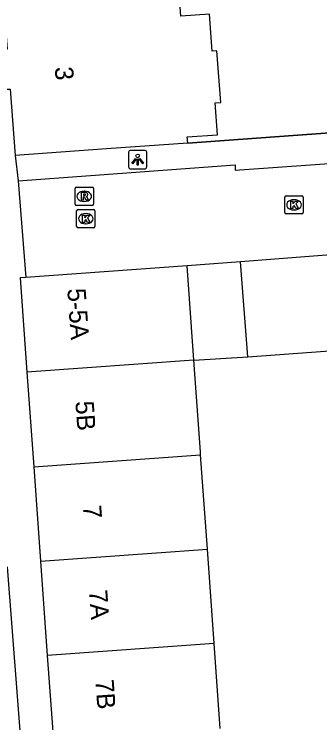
# Model space of a CAD drawing. Extents: x 161087 to 161922, y 382574 to 383873.
# Drawn here: x 161686.28 to 161702.98, y 383535.57 to 383574.33 of the extents above; entities that cross this region are included whole.
import ezdxf

# ---------------------------------------------------------------- set-up
doc = ezdxf.new("R2010")
doc.units = 0
for name, color, linetype in [('IMGEO_Kolk', 7, 'Continuous'), ('IMGEO_Lichtpunt', 7, 'Continuous'), ('IMGEO_Muur', 7, 'Continuous'), ('IMGEO_Pand', 7, 'Continuous'), ('IMGEO_Pand_nummerreeks', 7, 'Continuous'), ('IMGEO_Parkeervlak_open', 7, 'Continuous'), ('IMGEO_Rijbaan_lokaal_open', 7, 'Continuous'), ('IMGEO_Rioolput', 7, 'Continuous'), ('IMGEO_Voetpad_open', 7, 'Continuous')]:
    doc.layers.add(name, color=color, linetype=linetype)

msp = doc.modelspace()

# ---------------------------------------------------------------- linework, layer by layer
at = {"layer": 'IMGEO_Kolk'}
for p, q in [((161701.071, 383563.474), (161701.071, 383564.326)), ((161701.146, 383564.4), (161701.998, 383564.4)), ((161701.559, 383564.18), (161701.584, 383564.18)), ((161702.072, 383564.326), (161702.072, 383563.474)), ((161689.77, 383563.642), (161690.622, 383563.642)), ((161689.695, 383562.716), (161689.695, 383563.568)), ((161690.183, 383563.422), (161690.208, 383563.422)), ((161690.696, 383563.568), (161690.696, 383562.716)), ((161701.998, 383563.4), (161701.146, 383563.4)), ((161701.582, 383563.62), (161701.557, 383563.62)), ((161690.622, 383562.642), (161689.77, 383562.642)), ((161690.206, 383562.862), (161690.181, 383562.862))]:
    msp.add_line(p, q, dxfattribs=at)
for points in [[(161701.071, 383563.474), (161701.071, 383564.326)], [(161701.146, 383564.4), (161701.998, 383564.4)], [(161701.392, 383564.1), (161701.515, 383564.1), (161701.515, 383563.949), (161701.645, 383564.1), (161701.809, 383564.1), (161701.663, 383563.949), (161701.816, 383563.7), (161701.664, 383563.7), (161701.579, 383563.864), (161701.515, 383563.797), (161701.515, 383563.7), (161701.392, 383563.7), (161701.392, 383564.1)], [(161702.072, 383564.326), (161702.072, 383563.474)], [(161689.77, 383563.642), (161690.622, 383563.642)], [(161689.695, 383562.716), (161689.695, 383563.568)], [(161690.016, 383563.342), (161690.139, 383563.342), (161690.139, 383563.191), (161690.269, 383563.342), (161690.433, 383563.342), (161690.287, 383563.191), (161690.44, 383562.942), (161690.288, 383562.942), (161690.203, 383563.106), (161690.139, 383563.039), (161690.139, 383562.942), (161690.016, 383562.942), (161690.016, 383563.342)], [(161690.696, 383563.568), (161690.696, 383562.716)], [(161701.998, 383563.4), (161701.146, 383563.4)], [(161690.622, 383562.642), (161689.77, 383562.642)]]:
    msp.add_lwpolyline(points, dxfattribs=at)
for centre, start, end in [((161701.148, 383564.324), 91.552, 178.448), ((161701.148, 383564.324), 91.552, 178.448), ((161701.996, 383564.324), 1.552, 88.448), ((161701.996, 383564.324), 1.552, 88.448), ((161689.772, 383563.566), 91.552, 178.448), ((161689.772, 383563.566), 91.552, 178.448), ((161690.62, 383563.566), 1.552, 88.448), ((161690.62, 383563.566), 1.552, 88.448), ((161701.148, 383563.476), 181.552, 268.448), ((161701.148, 383563.476), 181.552, 268.448), ((161701.996, 383563.476), 271.552, 358.448), ((161701.996, 383563.476), 271.552, 358.448), ((161689.772, 383562.718), 181.552, 268.448), ((161689.772, 383562.718), 181.552, 268.448), ((161690.62, 383562.718), 271.552, 358.448), ((161690.62, 383562.718), 271.552, 358.448)]:
    msp.add_arc(centre, 0.0765, start, end, dxfattribs=at)
for centre, major_axis, ratio, start_param, end_param in [((161701.558, 383563.9), (-0.387, 0.002), 0.722429, 4.712389, 7.853982), ((161701.583, 383563.9), (-0.39, 0.002), 0.717154, 1.570796, 4.712389), ((161690.182, 383563.142), (-0.387, 0.002), 0.722429, 4.712389, 7.853982), ((161690.207, 383563.142), (-0.39, 0.002), 0.717154, 1.570796, 4.712389)]:
    msp.add_ellipse(centre, major_axis=major_axis, ratio=ratio, start_param=start_param, end_param=end_param, dxfattribs=at)
at = {"layer": 'IMGEO_Lichtpunt'}
for p, q in [((161692.533, 383566.778), (161692.533, 383565.971)), ((161692.533, 383566.778), (161692.533, 383565.971)), ((161693.435, 383566.873), (161692.627, 383566.873)), ((161693.435, 383566.873), (161692.627, 383566.873)), ((161693.529, 383565.971), (161693.529, 383566.778)), ((161693.529, 383565.971), (161693.529, 383566.778)), ((161692.627, 383565.877), (161693.435, 383565.877)), ((161692.627, 383565.877), (161693.435, 383565.877))]:
    msp.add_line(p, q, dxfattribs=at)
for points in [[(161692.907, 383566.442), (161692.946, 383566.414), (161692.758, 383566.152), (161692.72, 383566.179), (161692.907, 383566.442)], [(161693.009, 383566.394), (161693.056, 383566.394), (161693.056, 383566.072), (161693.009, 383566.072), (161693.009, 383566.394)], [(161693.119, 383566.414), (161693.157, 383566.441), (161693.344, 383566.179), (161693.305, 383566.151), (161693.119, 383566.414)]]:
    msp.add_lwpolyline(points, dxfattribs=at)
msp.add_circle((161693.032, 383566.576), 0.0994, dxfattribs=at)
for centre, start, end in [((161692.627, 383566.778), 90, 180), ((161692.627, 383566.778), 90, 180), ((161693.435, 383566.778), 0, 90), ((161693.435, 383566.778), 0, 90), ((161692.627, 383565.971), 180, 270), ((161692.627, 383565.971), 180, 270), ((161693.435, 383565.971), 270, 0), ((161693.435, 383565.971), 270, 360)]:
    msp.add_arc(centre, 0.0946, start, end, dxfattribs=at)
at = {"layer": 'IMGEO_Muur'}
for points in [[(161695.766, 383567.282), (161707.543, 383568.133)], [(161699.049, 383555.589), (161706.758, 383556.156)], [(161696.1, 383555.397), (161699.049, 383555.589)]]:
    msp.add_lwpolyline(points, dxfattribs=at)
at = {"layer": 'IMGEO_Pand'}
for points in [[(161695.766, 383567.282), (161695.742, 383567.613), (161697.387, 383567.731), (161697.262, 383569.476), (161697.566, 383569.498), (161697.364, 383572.323), (161697.105, 383572.304), (161696.96, 383574.332), (161695.395, 383574.219), (161695.265, 383576.008)], [(161685.685, 383575.32), (161685.893, 383572.409), (161685.693, 383572.394), (161685.849, 383570.218), (161686.069, 383570.234), (161686.33, 383566.605)], [(161695.766, 383567.282), (161691.318, 383566.963), (161686.33, 383566.605)], [(161695.73, 383560.562), (161686.915, 383559.93)], [(161696.1, 383555.397), (161695.73, 383560.562)], [(161686.915, 383559.93), (161686.613, 383559.908), (161686.983, 383554.743)], [(161696.1, 383555.397), (161686.983, 383554.743)], [(161696.471, 383550.232), (161696.46, 383550.385), (161696.1, 383555.397)], [(161686.983, 383554.743), (161687.354, 383549.578)], [(161687.354, 383549.578), (161696.471, 383550.232)], [(161696.841, 383545.067), (161696.471, 383550.232)], [(161687.354, 383549.578), (161687.724, 383544.413)], [(161687.724, 383544.413), (161696.841, 383545.067)], [(161697.211, 383539.901), (161696.841, 383545.067)], [(161687.724, 383544.413), (161688.094, 383539.248)], [(161697.211, 383539.901), (161688.094, 383539.248)], [(161697.544, 383535.254), (161697.211, 383539.901)], [(161688.094, 383539.248), (161688.427, 383534.601)]]:
    msp.add_lwpolyline(points, dxfattribs=at)
at = {"layer": 'IMGEO_Parkeervlak_open'}
msp.add_lwpolyline([(161699.049, 383555.589), (161706.758, 383556.156)], dxfattribs=at)
at = {"layer": 'IMGEO_Rijbaan_lokaal_open'}
for points in [[(161686.508, 383565.209), (161698.363, 383566.08), (161698.351, 383565.788), (161709.165, 383566.566), (161708.581, 383573.609), (161713.951, 383573.974)], [(161686.508, 383565.209), (161686.915, 383559.93)], [(161706.384, 383561.383), (161698.644, 383560.787)], [(161698.644, 383560.787), (161695.73, 383560.562)]]:
    msp.add_lwpolyline(points, dxfattribs=at)
at = {"layer": 'IMGEO_Rioolput'}
for p, q in [((161689.686, 383564.868), (161690.538, 383564.868)), ((161689.611, 383563.942), (161689.611, 383564.794)), ((161690.099, 383564.648), (161690.124, 383564.648)), ((161690.612, 383564.794), (161690.612, 383563.942)), ((161690.122, 383564.088), (161690.097, 383564.088)), ((161690.538, 383563.868), (161689.686, 383563.868))]:
    msp.add_line(p, q, dxfattribs=at)
for points in [[(161689.686, 383564.868), (161690.538, 383564.868)], [(161689.611, 383563.942), (161689.611, 383564.794)], [(161690.2, 383564.566), (161689.948, 383564.568), (161689.948, 383564.168)], [(161690.126, 383564.487), (161690.072, 383564.487), (161690.072, 383564.406)], [(161690.612, 383564.794), (161690.612, 383563.942)], [(161689.948, 383564.168), (161690.072, 383564.168), (161690.072, 383564.33), (161690.083, 383564.33)], [(161690.072, 383564.406), (161690.124, 383564.406)], [(161690.13, 383564.301), (161690.201, 383564.168), (161690.341, 383564.168), (161690.276, 383564.294)], [(161690.538, 383563.868), (161689.686, 383563.868)]]:
    msp.add_lwpolyline(points, dxfattribs=at)
for centre, radius, start, end in [((161689.688, 383564.792), 0.0765, 91.552, 178.448), ((161689.688, 383564.792), 0.0765, 91.552, 178.448), ((161690.536, 383564.792), 0.0765, 1.552, 88.448), ((161690.536, 383564.792), 0.0765, 1.552, 88.448), ((161690.132, 383564.391), 0.0964, 77.0061, 93.1865), ((161690.146, 383564.448), 0.0378, 276.6634, 79.6772), ((161690.199, 383564.456), 0.109, 350.3612, 89.416), ((161690.197, 383564.456), 0.112, 277.5842, 350.9817), ((161690.082, 383564.277), 0.0533, 26.0293, 88.6989), ((161690.108, 383564.595), 0.19, 274.7715, 282.9687), ((161690.181, 383564.241), 0.108, 29.5134, 73.7905), ((161689.688, 383563.944), 0.0765, 181.552, 268.448), ((161689.688, 383563.944), 0.0765, 181.552, 268.448), ((161690.536, 383563.944), 0.0765, 271.552, 358.448), ((161690.536, 383563.944), 0.0765, 271.552, 358.448)]:
    msp.add_arc(centre, radius, start, end, dxfattribs=at)
for centre, major_axis, ratio, start_param, end_param in [((161690.098, 383564.368), (-0.387, 0.002), 0.722429, 4.712389, 7.853982), ((161690.123, 383564.368), (-0.39, 0.002), 0.717154, 1.570796, 4.712389)]:
    msp.add_ellipse(centre, major_axis=major_axis, ratio=ratio, start_param=start_param, end_param=end_param, dxfattribs=at)
at = {"layer": 'IMGEO_Voetpad_open'}
for points in [[(161716.877, 383575.684), (161707.028, 383574.973), (161707.543, 383568.133), (161695.766, 383567.282)], [(161686.33, 383566.605), (161686.508, 383565.209)], [(161699.049, 383555.589), (161698.644, 383560.787)], [(161696.1, 383555.397), (161699.049, 383555.589)], [(161687.543, 383523.116), (161685.911, 383544.104)]]:
    msp.add_lwpolyline(points, dxfattribs=at)

# ---------------------------------------------------------------- texts
at = {"layer": 'IMGEO_Pand_nummerreeks'}
for s, rotation, p in [('3', 274.2352, (161688.5, 383571.424)), ('5-5A', 274.0974, (161689.183, 383559.305)), ('5B', 274.1085, (161689.624, 383553.143)), ('7', 274.0974, (161690.034, 383547.451)), ('7A', 274.0974, (161690.366, 383542.813)), ('7B', 274.0988, (161690.717, 383537.907))]:
    msp.add_text(s, height=1, rotation=rotation, dxfattribs=at).set_placement(p)

doc.saveas('drawing.dxf')
